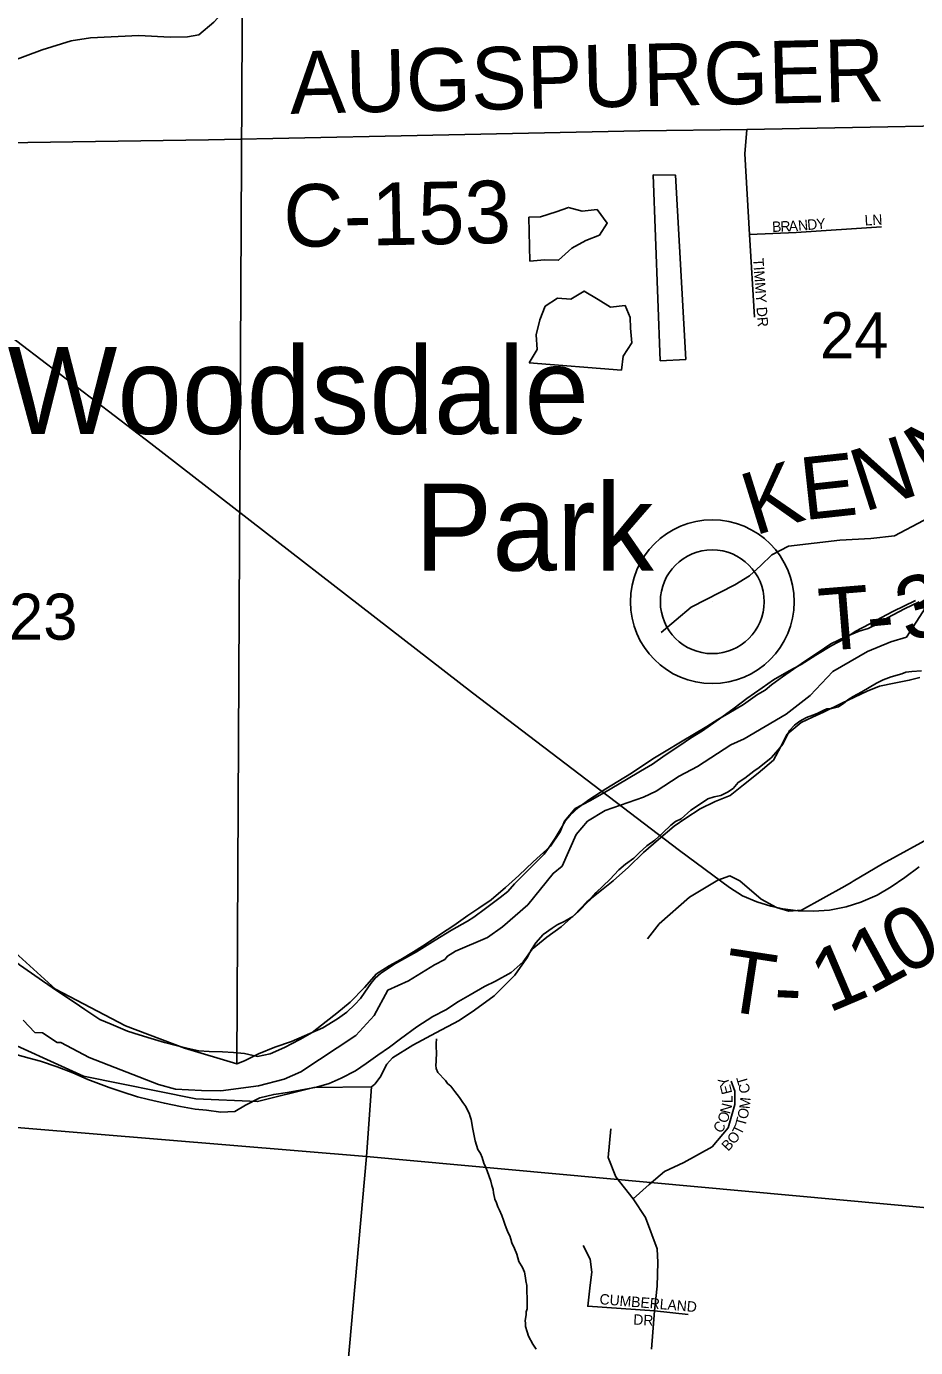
# Model space of a CAD drawing. Extents: x 1310247 to 1552180, y 377264 to 706493.
# Drawn here: x 1403845 to 1408112, y 522621 to 528959 of the extents above; entities that cross this region are included whole.
import ezdxf

# ---------------------------------------------------------------- set-up
doc = ezdxf.new("R2010")
doc.units = 0
for name, color, linetype in [('GM_X_County_Road', 7, 'Continuous'), ('GM_X_County_Road_Text', 7, 'Continuous'), ('GM_X_Major_River', 7, 'Continuous'), ('GM_X_Minor_Lake', 7, 'Continuous'), ('GM_X_Minor_River', 7, 'Continuous'), ('GM_X_Rail_Line', 7, 'Continuous'), ('GM_X_Section', 7, 'Continuous'), ('GM_X_Section_Text', 7, 'Continuous'), ('GM_X_Township', 7, 'Continuous'), ('GM_X_Township_Road', 7, 'Continuous'), ('GM_X_Township_Road_Text', 7, 'Continuous'), ('GM_X_Township_Subdivision', 7, 'Continuous'), ('GM_X_Township_Subdivision_Text', 7, 'Continuous'), ('GM_X_Unincorporated', 7, 'Continuous'), ('GM_X_Unincorporated_Location', 7, 'Continuous'), ('GM_X_Unincorporated_Text', 7, 'Continuous')]:
    doc.layers.add(name, color=color, linetype=linetype)

msp = doc.modelspace()

# ---------------------------------------------------------------- linework, layer by layer
at = {"layer": 'GM_X_County_Road'}
msp.add_lwpolyline([(1403743.1, 528400.6), (1404718.5, 528414.2), (1405643, 528433.5), (1406788.1, 528457.2), (1407302.9, 528464), (1408823.7, 528493.4), (1410376, 528520.1)], dxfattribs=at)
at = {"layer": 'GM_X_Major_River'}
for points in [[(1408112.4, 526204.5), (1408002.7, 526151.3), (1407947.8, 526122.7), (1407892.8, 526092.1), (1407821.6, 526055.9), (1407768.5, 526019.2), (1407709.5, 525988.7), (1407634.1, 525942.6), (1407562.7, 525898.4), (1407505.7, 525867.8), (1407430.3, 525823.7), (1407375.1, 525785.1), (1407301.6, 525734.9), (1407242.2, 525688.4), (1407170.6, 525636.2), (1407088.9, 525580.2), (1407031.7, 525543.7), (1406980.6, 525508.9), (1406911.2, 525462.7), (1406849.9, 525420.2), (1406792.8, 525385.6), (1406725.5, 525345.3), (1406619.6, 525284), (1406548.3, 525243.8), (1406479.2, 525207.6), (1406427.4, 525146.8), (1406405.9, 525095.2), (1406359.9, 525026.3), (1406277.6, 524950.3), (1406207.7, 524886), (1406144, 524827.5), (1406076.2, 524769.2), (1406016.9, 524728.7), (1405963.9, 524694), (1405896.4, 524645.7), (1405833.1, 524603.3), (1405763.6, 524557), (1405702.4, 524518.6), (1405641.3, 524482.1), (1405586.3, 524451.5), (1405525.1, 524413.1), (1405467.2, 524348.4), (1405399.1, 524278.1), (1405335.5, 524225.7), (1405284.3, 524184.9), (1405216.7, 524132.6), (1405157.6, 524098.1), (1405084.4, 524060), (1405015.4, 524029.8), (1404954.9, 524017.3), (1404891.1, 524031.1), (1404839.1, 524036.5), (1404787.1, 524039.9), (1404723, 524041.6), (1404673, 524045), (1404615.1, 524056.5), (1404563.4, 524070), (1404507.6, 524083.5), (1404444, 524103.2), (1404386.3, 524120.8), (1404330.7, 524138.4), (1404251.4, 524172.6), (1404197.9, 524194.1), (1404125, 524242.1), (1404073.9, 524277.6), (1403995.1, 524329.8), (1403922.3, 524379.9)], [(1403858, 524008.7), (1403913.8, 523995.2), (1403993.2, 523967), (1404068.6, 523938.9), (1404139.9, 523906.9), (1404243.1, 523868), (1404304.7, 523848.3), (1404378.2, 523824.3), (1404431.9, 523810.8), (1404507.6, 523792.8), (1404585.4, 523776.6), (1404655.2, 523764.7), (1404709.2, 523759.3), (1404779.1, 523749.4), (1404845.4, 523753.6), (1404896.3, 523784.3), (1404965.4, 523818.6), (1405032.1, 523834.8), (1405098.5, 523845.1), (1405158.9, 523855.5), (1405237.5, 523869.4), (1405298.1, 523887.8), (1405355, 523912.4), (1405424.1, 523948.6), (1405475.2, 523983.3), (1405532.4, 524023.9), (1405587.6, 524062.5), (1405640.8, 524101.2), (1405718.6, 524159.2), (1405796.2, 524209.3), (1405857.2, 524241.7), (1405918.4, 524280.2), (1405975.4, 524312.7), (1406042.7, 524353), (1406095.5, 524377.7), (1406170.8, 524419.8), (1406228.4, 524470.4), (1406272.2, 524531.4), (1406341.9, 524589.6), (1406411.5, 524639.9), (1406473.1, 524694.4), (1406535, 524758.9), (1406604.7, 524815.2), (1406660.1, 524859.8), (1406734.1, 524926), (1406806.2, 524996.3), (1406878.1, 525058.5), (1406954, 525122.6), (1407009.2, 525161.2), (1407078.6, 525205.5), (1407149.7, 525239.7), (1407222.7, 525269.8), (1407286.2, 525320.2), (1407355.9, 525376.5), (1407429.8, 525438.7), (1407465.7, 525503.9), (1407495.4, 525563.3), (1407563.1, 525619.6), (1407617.9, 525644.2), (1407670.7, 525668.9), (1407758.1, 525712.7), (1407879.9, 525769.6), (1407938.7, 525794), (1408009.3, 525808.2), (1408081.9, 525822.3), (1408132.3, 525835)], [(1403922.3, 524379.9), (1403869.2, 524417.4), (1403812.2, 524457.1), (1403739.6, 524515.2), (1403670.7, 524561.1)], [(1403487.8, 524159.5), (1403680.8, 524053.6), (1403746.5, 524037.8), (1403800.3, 524024.3), (1403858, 524008.7)]]:
    msp.add_lwpolyline(points, dxfattribs=at)
at = {"layer": 'GM_X_Minor_Lake'}
for points in [[(1406853, 528246), (1406886.8, 527354.5), (1407009.3, 527361.3)], [(1407009.3, 527361.3), (1406959.3, 528245.2), (1406853, 528246)], [(1406260.4, 527832.7), (1406330.7, 527838.8), (1406398.8, 527837), (1406462.6, 527895.4), (1406529.7, 527931.7), (1406594.6, 527958.1), (1406632.2, 528015.2), (1406583.9, 528080.7), (1406511.5, 528072.6), (1406445.8, 528090.4), (1406387.1, 528070), (1406312.3, 528045.9), (1406256.1, 528043.4)], [(1406256.1, 528043.4), (1406260.4, 527832.7)], [(1406701.2, 527309.4), (1406709, 527377.3), (1406750.9, 527440.4), (1406744.8, 527510.8), (1406742.2, 527563), (1406717.7, 527619.8), (1406647.3, 527611.7), (1406588.2, 527649.4), (1406521.1, 527689.3), (1406457.9, 527650.8), (1406393.8, 527654.6), (1406334.6, 527616), (1406308.8, 527550.6), (1406290.8, 527478.8), (1406296.9, 527408.5), (1406257.1, 527345.3)], [(1406257.1, 527345.3), (1406701.2, 527309.4)]]:
    msp.add_lwpolyline(points, dxfattribs=at)
at = {"layer": 'GM_X_Minor_River'}
msp.add_lwpolyline([(1405813.9, 524101.2), (1405811.5, 524079.2), (1405811.1, 524059.2), (1405812.7, 524039.1), (1405811.8, 523992.9), (1405809.5, 523974.9), (1405811.2, 523958.8), (1405818.8, 523940.6), (1405856.2, 523901.7), (1405865.9, 523887.5), (1405881.7, 523875.1), (1405901.3, 523848.6), (1405913, 523834.3), (1405922.8, 523820.1), (1405940.3, 523795.7), (1405954, 523777.3), (1405961.7, 523759.1), (1405969.4, 523744.9), (1405975.1, 523728.8), (1405978.9, 523714.6), (1405988, 523668.3), (1405998.9, 523611.9), (1406012.2, 523571.5), (1406023.8, 523551.2), (1406031.5, 523533), (1406040.9, 523504.7), (1406048.6, 523488.5), (1406056.3, 523468.2), (1406073.4, 523419.7), (1406079, 523397.5), (1406084.6, 523379.4), (1406086.3, 523363.3), (1406093.7, 523333), (1406101.4, 523314.8), (1406107.1, 523296.6), (1406114.8, 523280.4), (1406126.3, 523254.1), (1406133.9, 523231.9), (1406143.4, 523207.6), (1406151.1, 523187.4), (1406156.8, 523171.2), (1406164.5, 523157), (1406170.2, 523140.8), (1406173.9, 523122.7), (1406187.4, 523096.4), (1406198.9, 523068), (1406208.2, 523033.7), (1406225.7, 523005.3), (1406235.3, 522983), (1406240.8, 522954.8), (1406242.5, 522940.7), (1406246.1, 522918.6), (1406247.4, 522884.5), (1406249, 522862.4), (1406248.7, 522846.3), (1406247.9, 522806.2), (1406243.6, 522792.2), (1406243.3, 522778.2), (1406238.8, 522750.2), (1406240.5, 522736.1), (1406240.2, 522722.1), (1406247.7, 522695.8), (1406255.4, 522675.6), (1406274.7, 522637.1), (1406292.2, 522612.7)], dxfattribs=at)
at = {"layer": 'GM_X_Rail_Line'}
msp.add_lwpolyline([(1403648.7, 527562.2), (1404442.5, 526958.6), (1405985.8, 525762.2), (1406979.5, 525004.6), (1407219, 524827.1), (1407281.8, 524788.4), (1407349.6, 524758.4), (1407417.8, 524738.1), (1407474.4, 524725), (1407547.9, 524715.3), (1407621.9, 524713.9), (1407699.3, 524719.7), (1407778.3, 524735.3), (1407848.8, 524757.9), (1407927.3, 524791), (1407995.4, 524831.4), (1408060.7, 524876), (1408128.9, 524926.3)], dxfattribs=at)
at = {"layer": 'GM_X_Section'}
for points in [[(1400822.5, 529320.7), (1404882.7, 529252.8), (1404855.5, 523981.3), (1404604.2, 524056.7), (1404321.4, 524164.5), (1403984.6, 524339.6), (1403701.7, 524595.6), (1403586.6, 524777.3), (1403248.5, 525035), (1403011.3, 525592.4), (1402982.5, 526259.1), (1403005, 526890.6), (1403014.9, 527676.4), (1402881, 528207.5), (1402531, 528465.5), (1401909.4, 528833.8), (1401474.5, 529059.7), (1401112.9, 529164)], [(1400210.2, 523974.4), (1405478, 523537.9), (1405004.4, 518248.1), (1399715, 518763.5)], [(1405478, 523537.9), (1410492.1, 523078.2), (1410056.3, 517779.6), (1405004.4, 518248.1)]]:
    msp.add_lwpolyline(points, close=True, dxfattribs=at)
for points in [[(1408129.1, 526199), (1408058.4, 526164.5), (1407977.4, 526122.3), (1407930.8, 526093.3), (1407884.3, 526070.3), (1407842, 526057.2), (1407775.5, 526030.6), (1407704.7, 525996.1), (1407643.9, 525955.4), (1407579, 525912.8), (1407473.4, 525839.1), (1407420.5, 525800.2), (1407390, 525774.9), (1407353.6, 525753.7), (1407286.5, 525705.1), (1407215.6, 525664.6), (1407163, 525633.8), (1407110.3, 525600.9), (1406984.6, 525525.6), (1406915.7, 525483.1), (1406850.9, 525444.5), (1406749.4, 525376.7), (1406682.6, 525336.1), (1406625.8, 525301.3), (1406544.7, 525249), (1406493.9, 525212.1), (1406455.1, 525175), (1406432.6, 525149.4), (1406415.9, 525119.8), (1406382.8, 525064.5), (1406353.8, 525021.1), (1406329.1, 524987.7), (1406310.7, 524968.1), (1406249.4, 524907.4), (1406188, 524844.7), (1406155.3, 524809.4), (1406118.7, 524780.2), (1406047.5, 524727.7), (1405992.6, 524684.9), (1405962.2, 524665.5), (1405885.3, 524623.2), (1405806.2, 524574.9), (1405717, 524518.8), (1405615.8, 524463), (1405544.8, 524414.5), (1405518.3, 524393.1), (1405497.8, 524367.5), (1405468.9, 524326.1), (1405448.2, 524294.6), (1405421.6, 524267.1), (1405382.8, 524230), (1405338.1, 524197), (1405267.2, 524154.5), (1405204.6, 524127.8), (1405117.8, 524089.7), (1405037.2, 524061.4), (1404958.5, 524029.1), (1404891.8, 523996.5), (1404855.5, 523981.3), (1404882.7, 529252.8)], [(1410492.1, 523078.2), (1405478, 523537.9), (1405501.1, 523871.4), (1405517.4, 523885.1), (1405542.1, 523918.6), (1405575.5, 523979.8), (1405602.1, 524011.3), (1405699.4, 524071.2), (1405810.7, 524130.8), (1405922, 524190.4), (1405995, 524238.8), (1406090.5, 524308.8), (1406153.9, 524371.4), (1406188.6, 524406.7), (1406215.4, 524444.1), (1406250.5, 524493.3), (1406265.2, 524525), (1406290, 524562.5), (1406324.8, 524601.8), (1406367.5, 524632.8), (1406391.8, 524648.3), (1406428.2, 524665.5), (1406466.7, 524688.7), (1406495.2, 524712.1), (1406544.3, 524763.1), (1406579.1, 524804.3), (1406644.5, 524866.9), (1406687.5, 524912), (1406720.1, 524939.3), (1406760.7, 524968.4), (1406785.2, 524993.9), (1406822, 525027.1), (1406860.5, 525054.3), (1406899.3, 525089.4), (1406938.1, 525126.6), (1406960.4, 525144.1), (1406986.7, 525157.5), (1407033.6, 525198.5), (1407080.3, 525229.5), (1407114.8, 525252.8), (1407145, 525262.1), (1407177.1, 525269.5), (1407209.5, 525284.8), (1407235.9, 525302.2), (1407260.5, 525331.7), (1407292.9, 525353), (1407335.6, 525386.1), (1407362, 525403.5), (1407419, 525450.3), (1407453.9, 525489.5), (1407474.4, 525515.1), (1407484.8, 525534.8), (1407507.8, 525580.4), (1407530.4, 525605.9), (1407556.8, 525625.3), (1407589.2, 525642.6), (1407619.4, 525654), (1407643.6, 525663.4), (1407671.9, 525678.8), (1407686, 525684.5), (1407710.1, 525686), (1407742.3, 525695.3), (1407766.6, 525710.8), (1407787, 525728.4), (1407813.3, 525743.8), (1407853.8, 525766.9), (1407924.7, 525807.4), (1407957.1, 525824.7), (1407995.3, 525837.9), (1408045.7, 525852.8), (1408065.8, 525860.4), (1408093.9, 525863.8), (1408140, 525866.8)], [(1403674.8, 524124.1), (1404119.3, 523922), (1404658.1, 523814.3), (1404954.5, 523800.8), (1405223.9, 523868.2), (1405501.1, 523871.4), (1405478, 523537.9), (1400210.2, 523974.4)]]:
    msp.add_lwpolyline(points, dxfattribs=at)
at = {"layer": 'GM_X_Township'}
for points in [[(1408160.4, 526172.1), (1408067.7, 526028.2), (1407993.6, 526006.5), (1407881.4, 525959.9), (1407715.2, 525863.5), (1407606.7, 525748.7), (1407490.3, 525660.1), (1407289.2, 525541.5), (1407226.2, 525511.8), (1407066.3, 525407.8), (1406977.5, 525362), (1406866.6, 525289.9), (1406806.6, 525261.4), (1406622.5, 525197.3), (1406538.5, 525146.5), (1406483.8, 525081.4), (1406415.9, 524930.6), (1406372.2, 524895.1), (1406250.9, 524744.8), (1406130.1, 524639.1), (1406057.9, 524588.3), (1405904.4, 524522.8), (1405865.2, 524498.9), (1405853.9, 524483.1), (1405804.2, 524456.6), (1405678.8, 524380.2), (1405579.1, 524335.4), (1405514.4, 524213.7), (1405426.3, 524118.3), (1405162.8, 523942.7), (1405083, 523907.9), (1404959.4, 523877.1), (1404777.7, 523852.2), (1404685.9, 523853.5), (1404561, 523860.2), (1404478.5, 523883), (1404146.8, 524011.5), (1404010.6, 524083.6), (1403993.5, 524084.2), (1403922.2, 524131), (1403885.3, 524132.4), (1403829.9, 524192)], [(1403829.9, 524192), (1403885.3, 524132.4), (1403922.2, 524131), (1403993.5, 524084.2), (1404010.6, 524083.6), (1404146.8, 524011.5), (1404478.5, 523883), (1404561, 523860.2), (1404685.9, 523853.5), (1404777.7, 523852.2), (1404959.4, 523877.1), (1405083, 523907.9), (1405162.8, 523942.7), (1405426.3, 524118.3), (1405514.4, 524213.7), (1405579.1, 524335.4), (1405678.8, 524380.2), (1405804.2, 524456.6), (1405853.9, 524483.1), (1405865.2, 524498.9), (1405904.4, 524522.8), (1406057.9, 524588.3), (1406130.1, 524639.1), (1406250.9, 524744.8), (1406372.2, 524895.1), (1406415.9, 524930.6), (1406483.8, 525081.4), (1406538.5, 525146.5), (1406622.5, 525197.3), (1406806.6, 525261.4), (1406866.6, 525289.9), (1406977.5, 525362), (1407066.3, 525407.8), (1407226.2, 525511.8), (1407289.2, 525541.5), (1407490.3, 525660.1), (1407606.7, 525748.7), (1407715.2, 525863.5), (1407881.4, 525959.9), (1407993.6, 526006.5), (1408067.7, 526028.2), (1408160.4, 526172.1)]]:
    msp.add_lwpolyline(points, dxfattribs=at)
at = {"layer": 'GM_X_Township_Road'}
for points in [[(1402791.5, 528389.3), (1402923.8, 528459.6), (1403168.6, 528580.4), (1403311.4, 528645.5), (1403618.2, 528747), (1403770.6, 528791.1), (1403920.7, 528846.5), (1404060.2, 528889.8), (1404153, 528903.4), (1404385.4, 528914.9), (1404535.3, 528907.4), (1404618.8, 528909.1), (1404673.2, 528918.9), (1404745.3, 528978.8), (1404805.5, 529045.2), (1404857, 529143.4), (1404942.8, 534616.2)], [(1406891.1, 526051.6), (1407035.3, 526173.3), (1407245.3, 526279.3), (1407315.6, 526322.4), (1407369.9, 526372.1), (1407422.2, 526423.8), (1407502.4, 526464.9), (1407748.2, 526494), (1407896.6, 526502.6), (1408011.2, 526515.2), (1408149.7, 526588.7), (1408403.4, 526749.7), (1409174.6, 527187), (1409715.9, 527508.4), (1410158.5, 527766.1), (1410219.3, 527800.2), (1410272.8, 527817.4)], [(1407811.9, 524857.5), (1407952.8, 524941), (1408204, 525079.6), (1408516.3, 525304.7), (1408720.7, 525483), (1408968.6, 525643.9), (1409427.8, 525882.5), (1409745.4, 526023.7), (1410102.7, 526147.1), (1410273.3, 526221.3), (1410338.2, 526256.7), (1410395.9, 526291.2), (1410454.7, 526327.7), (1410536.8, 526376.3)], [(1406825.4, 524580.8), (1406881.9, 524653.3), (1407026.5, 524781.3), (1407163.6, 524863.3), (1407220.4, 524883.6), (1407267.9, 524860.1), (1407371.4, 524772.5), (1407444.4, 524732.1), (1407504, 524714.1), (1407564.3, 524718.3), (1407772.7, 524834.2), (1407803.6, 524852.5), (1407811.9, 524857.5)]]:
    msp.add_lwpolyline(points, dxfattribs=at)
at = {"layer": 'GM_X_Township_Subdivision'}
for points in [[(1407302.9, 528464), (1407292.7, 528347.5), (1407315.4, 527960.5), (1407339.1, 527563.3)], [(1407315.4, 527960.5), (1407539.4, 527969.5), (1407949, 527996.7)], [(1406756.2, 523334.8), (1406833.4, 523403.2), (1406907.2, 523464.6), (1407000.1, 523508.5), (1407135.2, 523584), (1407212.4, 523675.2), (1407244, 523787.5), (1407244, 523850.7), (1407226.5, 523898)], [(1406844.4, 522612.4), (1406859.8, 522796.1), (1406872.1, 522915.4), (1406875.6, 523029.5), (1406872.1, 523094.4), (1406815.9, 523245.3), (1406756.2, 523334.8), (1406673.8, 523440.1), (1406637, 523533.1), (1406649.2, 523669.9)], [(1407021.2, 522778.6), (1406859.8, 522796.1), (1406538.7, 522818.9), (1406551, 522920.7), (1406558, 522982.1), (1406551, 523045.3), (1406517.6, 523110.2)]]:
    msp.add_lwpolyline(points, dxfattribs=at)
at = {"layer": 'GM_X_Unincorporated'}
for radius in [392.8, 249]:
    msp.add_circle((1407136.4, 526198.8), radius, dxfattribs=at)
at = {"layer": 'GM_X_Unincorporated_Location'}
msp.add_line((1407136.4, 526198.8), (1407136.4, 526198.8), dxfattribs=at)

# ---------------------------------------------------------------- texts
at = {"layer": 'GM_X_County_Road_Text'}
for s, rotation, p in [('AUGSPURGER', 1.23632, (1405112.5, 528539)), ('C-153', 1.10215, (1405080.8, 527899.7))]:
    msp.add_text(s, height=300, rotation=rotation, dxfattribs=at).set_placement(p)
at = {"layer": 'GM_X_Section_Text'}
for s, p in [('24', (1407653.6, 527366.8)), ('23', (1403761.8, 526016.6))]:
    msp.add_text(s, height=221, rotation=0.00001, dxfattribs=at).set_placement(p)
at = {"layer": 'GM_X_Township_Road_Text'}
for s, rotation, p in [('N', 32.95923, (1408190.3, 526745)), ('N', 17.94276, (1407863.1, 526627.6)), ('E', 6.1833, (1407575.5, 526589.6)), ('K', 17.30654, (1407338.5, 526514.2)), ('3', 16.16384, (1408070.6, 526003.1)), ('T', 4.62929, (1407659.7, 525961.4)), ('-', 5.45921, (1407888.1, 525979.9)), ('0', 29.19028, (1408057.9, 524400.1)), ('1', 28.67158, (1407893.1, 524310)), ('1', 23.03301, (1407694.1, 524223.7)), ('T', 351.34018, (1407172, 524240.8)), ('-', 357.34047, (1407427.9, 524203.7))]:
    msp.add_text(s, height=300, rotation=rotation, dxfattribs=at).set_placement(p)
at = {"layer": 'GM_X_Township_Subdivision_Text'}
for s, rotation, p in [('D', 5.04522, (1407594, 527981.8)), ('Y', 5.05773, (1407637.9, 527985.6)), ('LN', 3.17815, (1407868.7, 528003.3)), ('B', 2.2348, (1407424.4, 527972.5)), ('R', 2.25579, (1407464, 527974)), ('A', 3.0089, (1407504.3, 527975.6)), ('N', 4.83643, (1407550, 527978)), ('TIMMY DR', 274.02917, (1407332.3, 527845.1)), ('T', 106.56467, (1407310.4, 523889.1)), ('Y', 108.8333, (1407222.8, 523881.4)), ('E', 103.77573, (1407232.5, 523842.6)), ('C', 101.18442, (1407319.3, 523845.3)), ('N', 76.05887, (1407221.2, 523738.6)), ('L', 88.86476, (1407233.4, 523793.3)), ('M', 84.37358, (1407315.7, 523763.6)), ('O', 74.12399, (1407208.6, 523694.5)), ('T', 74.8342, (1407294.1, 523678)), ('O', 75.84699, (1407303.5, 523712.9)), ('C', 53.40211, (1407176.3, 523645.1)), ('T', 63.81833, (1407274.9, 523636.6)), ('B', 47.3359, (1407212.5, 523559.6)), ('O', 52.76357, (1407242.7, 523592.7)), ('CUMBERLAND', 355.28559, (1406593.9, 522829.1)), ('DR', 356.98902, (1406756.4, 522730.9))]:
    msp.add_text(s, height=50, rotation=rotation, dxfattribs=at).set_placement(p)
at = {"layer": 'GM_X_Unincorporated_Text'}
for s, p in [('Woodsdale', (1403755.2, 527003.8)), ('Park', (1405708.8, 526348.2))]:
    msp.add_text(s, height=417, rotation=0.00001, dxfattribs=at).set_placement(p)

doc.saveas('drawing.dxf')
